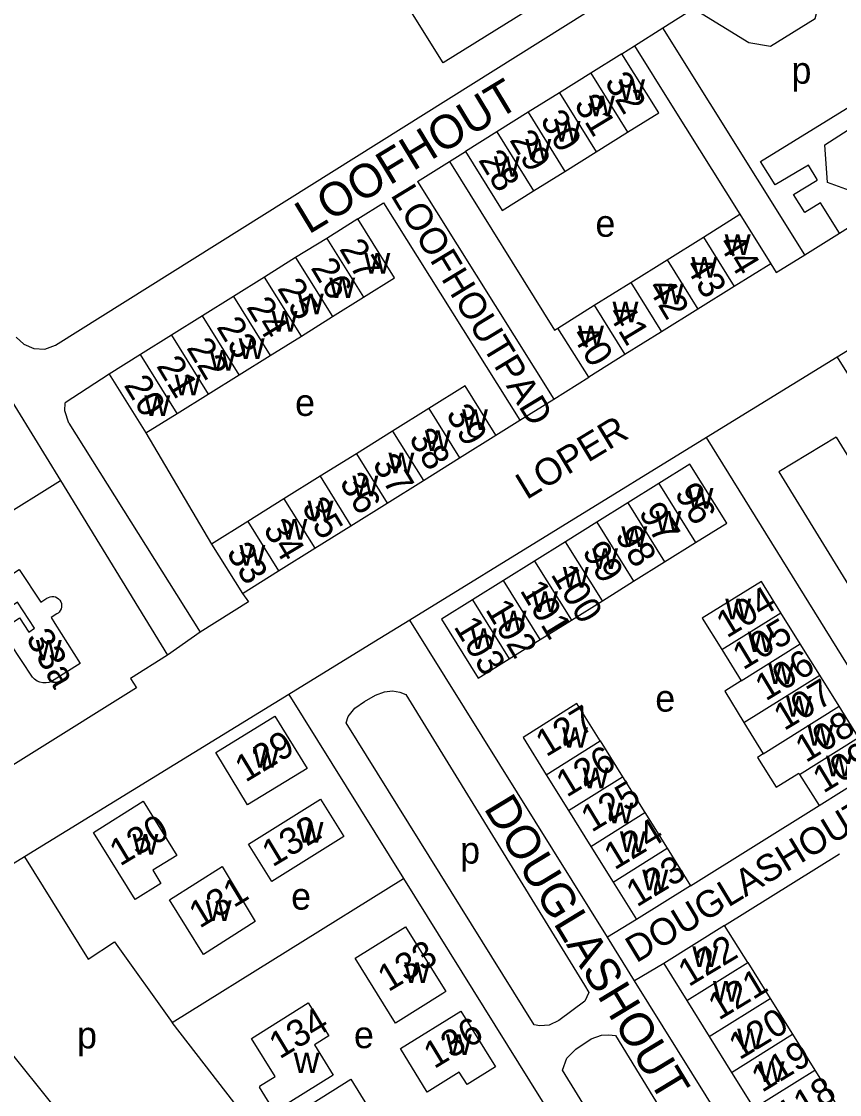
# Model space of a CAD drawing. Extents: x 159294 to 161936, y 384538 to 386517.
# Drawn here: x 159593.5 to 159715.6, y 385429.5 to 385589.6 of the extents above; entities that cross this region are included whole.
import ezdxf

# ---------------------------------------------------------------- set-up
doc = ezdxf.new("R2010")
doc.units = 0
for name, color, linetype in [('BLT_Basislijn', 7, 'Continuous'), ('BLT_Bebouwing', 7, 'Continuous'), ('BLT_Centroide', 7, 'Continuous'), ('BLT_Huisnummer', 7, 'Continuous'), ('BLT_Huisnummer_ tussenligend', 7, 'Continuous'), ('BLT_Onderverdeling_panden', 7, 'Continuous'), ('BLT_Straatnaam', 7, 'Continuous'), ('BLT_Straatnaam_verkleind', 7, 'Continuous')]:
    doc.layers.add(name, color=color, linetype=linetype)

msp = doc.modelspace()

# ---------------------------------------------------------------- linework, layer by layer
at = {"layer": 'BLT_Basislijn'}
for p, q in [((159598.52, 385541.26), (159707.88, 385609.78)), ((159689.18, 385588.6), (159693.78, 385591.49)), ((159684.95, 385585.94), (159689.18, 385588.6)), ((159710.37, 385554.77), (159689.18, 385588.6)), ((159683.08, 385584.76), (159684.95, 385585.94)), ((159703.79, 385568.69), (159722.2, 385580.01)), ((159652.59, 385565.69), (159657.35, 385568.68)), ((159657.35, 385568.68), (159659.76, 385570.19)), ((159652.59, 385565.69), (159672.94, 385533.24)), ((159715.57, 385557.98), (159728.06, 385565.95)), ((159643.66, 385560.1), (159647.5, 385562.51)), ((159647.5, 385562.51), (159667.85, 385530.07)), ((159710.37, 385554.77), (159715.57, 385557.98)), ((159741.26, 385555.5), (159715.24, 385539.48)), ((159715.24, 385539.48), (159695.71, 385527.48)), ((159606.57, 385536.97), (159600, 385532.68)), ((159590.73, 385535.01), (159599.27, 385521.1)), ((159672.94, 385533.24), (159678.14, 385536.48)), ((159667.85, 385530.07), (159672.94, 385533.24)), ((159600.54, 385529.66), (159620.12, 385498.46)), ((159664.27, 385527.83), (159667.85, 385530.07)), ((159612.05, 385528.18), (159621.84, 385511.6)), ((159695.71, 385527.48), (159651.42, 385500.27)), ((159724.93, 385480.39), (159695.71, 385527.48)), ((159715.08, 385527.53), (159736.98, 385491.88)), ((159562.55, 385498.21), (159599.27, 385521.1)), ((159599.27, 385521.1), (159615.28, 385495.05)), ((159626.45, 385504.23), (159627.36, 385502.98)), ((159627.36, 385502.98), (159620.12, 385498.46)), ((159651.42, 385500.27), (159646.05, 385496.97)), ((159680.93, 385452.94), (159651.42, 385500.27)), ((159620.12, 385498.46), (159615.28, 385495.05)), ((159646.05, 385496.97), (159633.37, 385489.18)), ((159633.37, 385489.18), (159629.01, 385486.5)), ((159633.37, 385489.18), (159650.49, 385461.72)), ((159650.85, 385489.16), (159677.49, 385445.8)), ((159629.01, 385486.5), (159593.94, 385464.95)), ((159670, 385439.89), (159641.92, 385484.92)), ((159693.34, 385460.63), (159712.51, 385472.59)), ((159593.94, 385464.95), (159588.36, 385461.53)), ((159698.42, 385454.72), (159715.58, 385465.42)), ((159615.98, 385440.23), (159650.49, 385461.72)), ((159650.49, 385461.72), (159691.6, 385395.8)), ((159685.27, 385455.6), (159680.93, 385452.94)), ((159576.48, 385454.81), (159605.58, 385418.69)), ((159684.99, 385446.43), (159680.93, 385452.94)), ((159689.34, 385449.05), (159684.99, 385446.43)), ((159677.49, 385445.8), (159678.16, 385444.7)), ((159708.74, 385408.33), (159684.99, 385446.43)), ((159682.11, 385438.28), (159702.76, 385404.67)), ((159700.54, 385390.82), (159674.23, 385433.11))]:
    msp.add_line(p, q, dxfattribs=at)
for points in [[(159693.78, 385591.49), (159702.05, 385586.43), (159705.29, 385585.89), (159711.93, 385590), (159714.38, 385599.19)], [(159684.95, 385585.94), (159690.48, 385577.1), (159700.69, 385560.8)], [(159657.35, 385568.68), (159673.01, 385543.51), (159673.52, 385543.83)], [(159715.57, 385557.98), (159712.74, 385562.53), (159710.4, 385561.09), (159708.7, 385563.76), (159712.25, 385565.9), (159712.25, 385565.99), (159710.93, 385568.13), (159705.97, 385565.18), (159703.79, 385568.69)], [(159705.31, 385553.43), (159706.12, 385552.14), (159710.37, 385554.77)], [(159592.68, 385542.46), (159593.81, 385541.41), (159595.32, 385540.8), (159596.95, 385540.7), (159598.52, 385541.26)], [(159715.24, 385539.48), (159744.48, 385492.57)], [(159600.54, 385529.66), (159599.94, 385531.5), (159600, 385532.68)], [(159715.08, 385527.53), (159706.51, 385522.38), (159728.24, 385487.01), (159736.98, 385491.88)], [(159615.28, 385495.05), (159609.73, 385491.57), (159610.61, 385490.16), (159579.62, 385470.81)], [(159641.92, 385484.92), (159642.25, 385485.89), (159643.22, 385487.12), (159644.67, 385488.12), (159646.3, 385489.08), (159647.64, 385489.58), (159648.83, 385489.71), (159649.96, 385489.52), (159650.85, 385489.16)], [(159593.94, 385464.95), (159603.41, 385449.66), (159607.36, 385452.29), (159615.98, 385440.23)], [(159678.16, 385444.7), (159677.56, 385443.4), (159673.66, 385440.52), (159672.21, 385439.85), (159670.86, 385439.73), (159670, 385439.89)], [(159691.6, 385395.8), (159666.81, 385380.69), (159662.09, 385387.33), (159659.57, 385386.35), (159644.33, 385411.01), (159640.35, 385408.75), (159615.98, 385440.23)], [(159674.23, 385433.11), (159674.86, 385434.9), (159676.21, 385436.26), (159678.48, 385437.8), (159680.02, 385438.33), (159681.16, 385438.41), (159682.11, 385438.28)]]:
    msp.add_lwpolyline(points, dxfattribs=at)
at = {"layer": 'BLT_Bebouwing'}
for p, q in [((159678.81, 385597.39), (159656.4, 385583.38)), ((159683.08, 385584.76), (159678.43, 385581.85)), ((159688.61, 385575.94), (159683.08, 385584.76)), ((159678.43, 385581.85), (159673.76, 385578.93)), ((159673.76, 385578.93), (159669.09, 385576.02)), ((159669.09, 385576.02), (159664.42, 385573.1)), ((159683.93, 385573.03), (159688.61, 385575.94)), ((159664.42, 385573.1), (159659.76, 385570.19)), ((159679.26, 385570.11), (159683.93, 385573.03)), ((159674.58, 385567.2), (159679.26, 385570.11)), ((159669.9, 385564.29), (159674.58, 385567.2)), ((159695.27, 385557.39), (159700.69, 385560.8)), ((159643.66, 385560.1), (159639.04, 385557.21)), ((159639.04, 385557.21), (159634.39, 385554.33)), ((159689.83, 385554), (159695.27, 385557.39)), ((159634.39, 385554.33), (159629.76, 385551.44)), ((159684.4, 385550.61), (159689.83, 385554)), ((159629.76, 385551.44), (159625.12, 385548.53)), ((159678.96, 385547.22), (159684.4, 385550.61)), ((159699.86, 385550.02), (159694.42, 385546.64)), ((159625.12, 385548.53), (159620.49, 385545.64)), ((159639.88, 385545.53), (159644.52, 385548.42)), ((159673.52, 385543.83), (159678.96, 385547.22)), ((159694.42, 385546.64), (159688.98, 385543.25)), ((159620.49, 385545.64), (159615.85, 385542.75)), ((159635.24, 385542.64), (159639.88, 385545.53)), ((159678.14, 385536.48), (159673.52, 385543.83)), ((159688.98, 385543.25), (159683.55, 385539.86)), ((159615.85, 385542.75), (159611.21, 385539.86)), ((159630.6, 385539.74), (159635.24, 385542.64)), ((159611.21, 385539.86), (159606.57, 385536.97)), ((159683.55, 385539.86), (159678.14, 385536.48)), ((159625.97, 385536.85), (159630.6, 385539.74)), ((159606.57, 385536.97), (159612.05, 385528.18)), ((159621.33, 385533.96), (159625.97, 385536.85)), ((159616.69, 385531.07), (159621.33, 385533.96)), ((159654.27, 385531.83), (159648.86, 385528.46)), ((159612.05, 385528.18), (159616.69, 385531.07)), ((159648.86, 385528.46), (159643.46, 385525.09)), ((159658.86, 385524.47), (159664.27, 385527.83)), ((159643.46, 385525.09), (159638.06, 385521.71)), ((159653.46, 385521.09), (159658.86, 385524.47)), ((159638.06, 385521.71), (159632.65, 385518.34)), ((159648.06, 385517.72), (159653.46, 385521.09)), ((159688.61, 385520.63), (159683.97, 385517.74)), ((159632.65, 385518.34), (159627.25, 385514.97)), ((159642.65, 385514.35), (159648.06, 385517.72)), ((159683.97, 385517.74), (159679.33, 385514.85)), ((159627.25, 385514.97), (159621.84, 385511.6)), ((159637.25, 385510.97), (159642.65, 385514.35)), ((159679.33, 385514.85), (159674.69, 385511.96)), ((159621.84, 385511.6), (159626.45, 385504.23)), ((159674.69, 385511.96), (159670.06, 385509.07)), ((159689.46, 385508.94), (159694.09, 385511.83)), ((159631.85, 385507.6), (159637.25, 385510.97)), ((159670.06, 385509.07), (159665.42, 385506.18)), ((159684.82, 385506.05), (159689.46, 385508.94)), ((159626.45, 385504.23), (159631.85, 385507.6)), ((159665.42, 385506.18), (159660.78, 385503.29)), ((159680.18, 385503.16), (159684.82, 385506.05)), ((159675.55, 385500.26), (159680.18, 385503.16)), ((159670.91, 385497.37), (159675.55, 385500.26)), ((159709.71, 385496.72), (159706.81, 385501.37)), ((159666.28, 385494.48), (159670.91, 385497.37)), ((159712.61, 385492.06), (159709.71, 385496.72)), ((159697.99, 385495.87), (159700.89, 385491.21)), ((159715.51, 385487.4), (159712.61, 385492.06)), ((159718.41, 385482.74), (159715.51, 385487.4)), ((159668.35, 385482.75), (159671.8, 385477.2)), ((159679.85, 385482.23), (159683.19, 385476.89)), ((159712.51, 385472.59), (159721.31, 385478.1)), ((159671.8, 385477.2), (159675.13, 385471.86)), ((159683.19, 385476.89), (159686.52, 385471.54)), ((159709.61, 385477.25), (159712.51, 385472.59)), ((159675.13, 385471.86), (159678.47, 385466.51)), ((159686.52, 385471.54), (159689.85, 385466.22)), ((159678.47, 385466.51), (159681.79, 385461.19)), ((159689.85, 385466.22), (159693.34, 385460.63)), ((159681.79, 385461.19), (159685.27, 385455.6)), ((159693.34, 385460.63), (159685.27, 385455.6)), ((159698.42, 385454.72), (159689.34, 385449.05)), ((159701.89, 385449.17), (159698.42, 385454.72)), ((159689.34, 385449.05), (159692.8, 385443.5)), ((159701.89, 385449.17), (159705.23, 385443.82)), ((159705.23, 385443.82), (159708.56, 385438.47)), ((159692.8, 385443.5), (159696.13, 385438.15)), ((159696.13, 385438.15), (159699.46, 385432.8)), ((159708.56, 385438.47), (159711.89, 385433.13)), ((159699.46, 385432.8), (159702.8, 385427.46)), ((159711.89, 385433.13), (159715.22, 385427.8))]:
    msp.add_line(p, q, dxfattribs=at)
for points in [[(159656.4, 385583.38), (159641.17, 385607.77)], [(159659.76, 385570.19), (159665.23, 385561.38), (159669.9, 385564.29)], [(159700.69, 385560.8), (159705.31, 385553.43)], [(159644.52, 385548.42), (159649.16, 385551.31), (159643.66, 385560.1)], [(159705.31, 385553.43), (159699.86, 385550.02)], [(159664.27, 385527.83), (159659.67, 385535.2), (159654.27, 385531.83)], [(159694.09, 385511.83), (159698.73, 385514.73), (159693.24, 385523.53), (159688.61, 385520.63)], [(159595.12, 385491.75), (159591.85, 385496.74), (159588.39, 385494.51), (159587.08, 385496.59), (159593.15, 385500.6), (159594.54, 385498.48), (159595.41, 385499.04), (159592.85, 385502.94), (159592.21, 385502.51), (159590.7, 385504.7), (159591.38, 385505.16), (159590.69, 385506.21), (159593.13, 385507.79), (159596.36, 385502.93), (159597.27, 385503.52)], [(159706.81, 385501.37), (159703.91, 385506), (159695.09, 385500.53), (159697.99, 385495.87)], [(159597.27, 385503.52), (159597.49, 385503.65), (159597.75, 385503.74), (159598.01, 385503.78), (159598.28, 385503.77), (159598.53, 385503.71), (159598.78, 385503.59), (159598.99, 385503.44), (159599.19, 385503.23), (159599.33, 385502.99), (159599.42, 385502.72), (159599.46, 385502.45), (159599.45, 385502.19), (159599.38, 385501.95), (159599.26, 385501.69), (159599.1, 385501.47), (159598.93, 385501.31), (159598.76, 385501.2)], [(159660.78, 385503.29), (159656.16, 385500.39), (159661.64, 385491.59), (159666.28, 385494.48)], [(159598.76, 385501.2), (159597.89, 385500.64), (159598.45, 385499.76), (159602.21, 385493.81), (159598.35, 385491.36)], [(159598.35, 385491.36), (159597.95, 385491.11), (159597.54, 385490.95), (159597.13, 385490.88), (159596.65, 385490.89), (159596.23, 385490.98), (159595.81, 385491.16), (159595.43, 385491.43), (159595.12, 385491.75)], [(159700.89, 385491.21), (159698.43, 385489.67), (159701.3, 385485)], [(159679.85, 385482.23), (159676.37, 385487.8), (159668.35, 385482.75)], [(159701.3, 385485), (159704.19, 385480.33)], [(159704.19, 385480.33), (159703.32, 385479.79), (159706.11, 385475.32), (159709.49, 385477.43), (159709.61, 385477.25)]]:
    msp.add_lwpolyline(points, dxfattribs=at)
for points in [[(159716.87, 385573.38), (159722.02, 385570.57), (159721.63, 385566.14), (159718.14, 385563.96), (159713.78, 385565.54), (159713.36, 385571.18)], [(159622.47, 385480.53), (159631.3, 385485.91), (159636.1, 385478.13), (159627.22, 385472.73)], [(159610.43, 385458.59), (159604.23, 385468.59), (159611.64, 385473.25), (159616.66, 385465.17), (159613.08, 385462.94), (159614.29, 385460.99)], [(159641.59, 385467.98), (159630.84, 385461.28), (159627.36, 385466.85), (159638.11, 385473.55)], [(159615.54, 385458.54), (159623.4, 385463.51), (159628.36, 385455.28), (159620.64, 385450.37)], [(159656.82, 385444.85), (159656.34, 385444.54), (159649.31, 385440.16), (159643.29, 385449.82), (159650.8, 385454.5)], [(159633.65, 385428.45), (159631.23, 385426.95), (159628.98, 385430.57), (159629.07, 385430.64), (159628.99, 385430.75), (159631.31, 385432.2), (159627.78, 385437.83), (159636.27, 385443.18), (159639.33, 385438.25), (159637.19, 385436.92), (159640, 385432.4)], [(159664.2, 385433.61), (159659.99, 385430.99), (159658.82, 385432.84), (159654.02, 385429.86), (159650.04, 385436.38), (159659.03, 385441.95)], [(159648.43, 385427.45), (159651.05, 385423.18), (159643.05, 385418.19), (159636.85, 385428.16), (159642.62, 385431.77), (159646.18, 385426.06)]]:
    msp.add_lwpolyline(points, close=True, dxfattribs=at)
at = {"layer": 'BLT_Onderverdeling_panden'}
for p, q in [((159678.43, 385581.85), (159683.93, 385573.03)), ((159673.76, 385578.93), (159679.26, 385570.11)), ((159669.09, 385576.02), (159674.58, 385567.2)), ((159664.42, 385573.1), (159669.9, 385564.29)), ((159639.04, 385557.21), (159644.52, 385548.42)), ((159695.27, 385557.39), (159699.86, 385550.02)), ((159634.39, 385554.33), (159639.88, 385545.53)), ((159689.83, 385554), (159694.42, 385546.64)), ((159635.24, 385542.64), (159629.76, 385551.44)), ((159684.4, 385550.61), (159688.98, 385543.25)), ((159625.12, 385548.53), (159630.6, 385539.74)), ((159678.96, 385547.22), (159683.55, 385539.86)), ((159625.97, 385536.85), (159620.49, 385545.64)), ((159615.85, 385542.75), (159621.33, 385533.96)), ((159616.69, 385531.07), (159611.21, 385539.86)), ((159654.27, 385531.83), (159658.86, 385524.47)), ((159648.86, 385528.46), (159653.46, 385521.09)), ((159643.46, 385525.09), (159648.06, 385517.72)), ((159638.06, 385521.71), (159642.65, 385514.35)), ((159688.61, 385520.63), (159694.09, 385511.83)), ((159632.65, 385518.34), (159637.25, 385510.97)), ((159683.97, 385517.74), (159689.46, 385508.94)), ((159627.25, 385514.97), (159631.85, 385507.6)), ((159679.33, 385514.85), (159684.82, 385506.05)), ((159680.18, 385503.16), (159674.69, 385511.96)), ((159670.06, 385509.07), (159675.55, 385500.26)), ((159670.91, 385497.37), (159665.42, 385506.18)), ((159660.78, 385503.29), (159666.28, 385494.48)), ((159697.99, 385495.87), (159706.81, 385501.37)), ((159700.89, 385491.21), (159709.71, 385496.72)), ((159701.3, 385485), (159712.61, 385492.06)), ((159704.19, 385480.33), (159715.51, 385487.4)), ((159671.8, 385477.2), (159679.85, 385482.23)), ((159709.61, 385477.25), (159718.41, 385482.74)), ((159675.13, 385471.86), (159683.19, 385476.89)), ((159678.47, 385466.51), (159686.52, 385471.54)), ((159681.79, 385461.19), (159689.85, 385466.22)), ((159692.8, 385443.5), (159701.89, 385449.17)), ((159696.13, 385438.15), (159705.23, 385443.82)), ((159699.46, 385432.8), (159708.56, 385438.47)), ((159702.8, 385427.46), (159711.89, 385433.13))]:
    msp.add_line(p, q, dxfattribs=at)

# ---------------------------------------------------------------- texts
at = {"layer": 'BLT_Centroide'}
for s, p in [('p', (159708.4, 385580.28)), ('w', (159682.67, 385577.86)), ('w', (159678.18, 385575.43)), ('w', (159673.05, 385571.64)), ('w', (159668.67, 385568.94)), ('w', (159663.97, 385566.39)), ('e', (159679.14, 385557.45)), ('w', (159698.44, 385554.72)), ('w', (159644.64, 385551.94)), ('w', (159693.46, 385551.34)), ('w', (159639.41, 385548.29)), ('w', (159688.44, 385547.39)), ('w', (159634.72, 385545.9)), ('w', (159630.8, 385543.28)), ('w', (159681.69, 385544.7)), ('w', (159676.54, 385541.09)), ('w', (159625.89, 385539.21)), ('w', (159621.55, 385537.47)), ('w', (159616.34, 385533.79)), ('w', (159611.8, 385530.72)), ('e', (159634.31, 385530.72)), ('w', (159659.22, 385528.64)), ('w', (159653.68, 385525.48)), ('w', (159648.24, 385522.16)), ('w', (159642.86, 385518.74)), ('w', (159692.88, 385516.89)), ('w', (159636.17, 385514.99)), ('w', (159688.11, 385513.46)), ('w', (159632.27, 385512.28)), ('w', (159683.01, 385511.17)), ('w', (159625.99, 385508.38)), ('w', (159678.64, 385507.9)), ('w', (159674.27, 385505.12)), ('w', (159669.68, 385501.48)), ('w', (159698.52, 385500.37)), ('w', (159664.99, 385498.61)), ('w', (159660.54, 385495.97)), ('w', (159701.87, 385495.49)), ('w', (159595.61, 385494.24)), ('w', (159704.93, 385490.75)), ('e', (159688.07, 385486.61)), ('w', (159707.58, 385485.87)), ('w', (159674.16, 385481.21)), ('w', (159710.78, 385481.55)), ('w', (159628.02, 385478.26)), ('w', (159713.56, 385476.95)), ('w', (159677.23, 385475.18)), ('w', (159680.92, 385469.95)), ('w', (159634.67, 385467.05)), ('w', (159610.03, 385465.29)), ('w', (159682.79, 385465.66)), ('p', (159658.94, 385463.94)), ('w', (159686.13, 385459.94)), ('e', (159633.72, 385457.07)), ('w', (159620.96, 385455.37)), ('w', (159693.61, 385448.51)), ('w', (159650.58, 385446.14)), ('w', (159696.68, 385443.35)), ('p', (159601.76, 385436.37)), ('e', (159643.09, 385436.41)), ('w', (159700.3, 385436.24)), ('w', (159656.81, 385435.39)), ('w', (159634.1, 385432.68)), ('w', (159703.5, 385431.36))]:
    msp.add_text(s, height=4, dxfattribs=at).set_placement(p)
at = {"layer": 'BLT_Huisnummer'}
for s, rotation, p in [('32', 301.1529, (159680.42, 385580.53)), ('30', 301.1529, (159670.8, 385574.87)), ('28', 301.1529, (159661.58, 385568.91)), ('27', 301.1529, (159640.83, 385555.64)), ('44', 301.1529, (159697.39, 385556.45)), ('26', 301.1529, (159636.56, 385552.82)), ('42', 301.1529, (159686.83, 385549.88)), ('24', 301.1529, (159626.96, 385546.98)), ('40', 301.1529, (159675.5, 385542.82)), ('22', 301.1529, (159618.01, 385540.89)), ('20', 301.1529, (159608.67, 385535.32)), ('39', 301.1529, (159656.74, 385530.98)), ('37', 301.1529, (159645.76, 385523.57)), ('96', 301.1529, (159690.86, 385519.23)), ('35', 301.1529, (159635.2, 385517.1)), ('98', 301.1529, (159681.97, 385512.9)), ('33', 301.1529, (159623.97, 385510.35)), ('100', 301.1529, (159672.38, 385507.08)), ('104', 31.1529, (159698.75, 385497.5)), ('102', 301.1529, (159662.62, 385501.86)), ('103', 301.1529, (159657.9, 385499.3)), ('33a', 299.1529, (159594.06, 385497.6)), ('106', 31.1529, (159704.55, 385488.1)), ('127', 31.1529, (159671.79, 385479.77)), ('108', 31.1529, (159710.55, 385478.91)), ('129', 31.1529, (159626.91, 385475.98)), ('109', 31.1529, (159713.16, 385474.36)), ('125', 31.1529, (159678.56, 385468.52)), ('130', 31.1529, (159608.18, 385463.47)), ('132', 31.1529, (159630.94, 385463.34)), ('123', 31.1529, (159685.31, 385457.37)), ('131', 31.1529, (159620.05, 385454.2)), ('133', 31.1529, (159648.22, 385444.72)), ('122', 31.1529, (159693.06, 385445.49)), ('121', 31.1529, (159697.55, 385440.49)), ('134', 31.1529, (159632, 385434.7)), ('136', 31.1529, (159655.07, 385433.25)), ('119', 31.1529, (159704, 385429.72))]:
    msp.add_text(s, height=4, rotation=rotation, dxfattribs=at).set_placement(p)
at = {"layer": 'BLT_Huisnummer_ tussenligend'}
for s, rotation, p in [('31', 301.1529, (159675.87, 385577.21)), ('29', 301.1529, (159666.23, 385571.9)), ('43', 301.1529, (159692.43, 385553.05)), ('25', 301.1529, (159631.57, 385549.76)), ('41', 301.1529, (159680.88, 385546.03)), ('23', 301.1529, (159622.49, 385544.01)), ('21', 301.1529, (159613.52, 385538.18)), ('38', 301.1529, (159651.2, 385527.38)), ('36', 301.1529, (159640.84, 385520.8)), ('97', 301.1529, (159685.5, 385516.33)), ('34', 301.1529, (159629.46, 385513.84)), ('99', 301.1529, (159677.07, 385510.53)), ('101', 301.1529, (159667.78, 385504.7)), ('105', 31.1529, (159701.19, 385492.74)), ('107', 31.1529, (159707.32, 385483.68)), ('126', 31.1529, (159674.85, 385473.74)), ('124', 31.1529, (159681.99, 385462.9)), ('120', 31.1529, (159700.63, 385434.57)), ('118', 31.1529, (159707.73, 385424.39))]:
    msp.add_text(s, height=4, rotation=rotation, dxfattribs=at).set_placement(p)
at = {"layer": 'BLT_Straatnaam'}
for s, rotation, p in [('LOOFHOUT', 31.2251, (159636.33, 385557.74)), ('DOUGLASHOUT', 301.2251, (159662.38, 385472.21))]:
    msp.add_text(s, height=5, rotation=rotation, dxfattribs=at).set_placement(p)
at = {"layer": 'BLT_Straatnaam_verkleind'}
for s, rotation, p in [('LOOFHOUTPAD', 301.2251, (159648.48, 385563.68)), ('LOPER', 31.2251, (159668.86, 385518.15)), ('DOUGLASHOUTPAD', 31.2251, (159685.23, 385449.03))]:
    msp.add_text(s, height=4, rotation=rotation, dxfattribs=at).set_placement(p)

doc.saveas('drawing.dxf')
